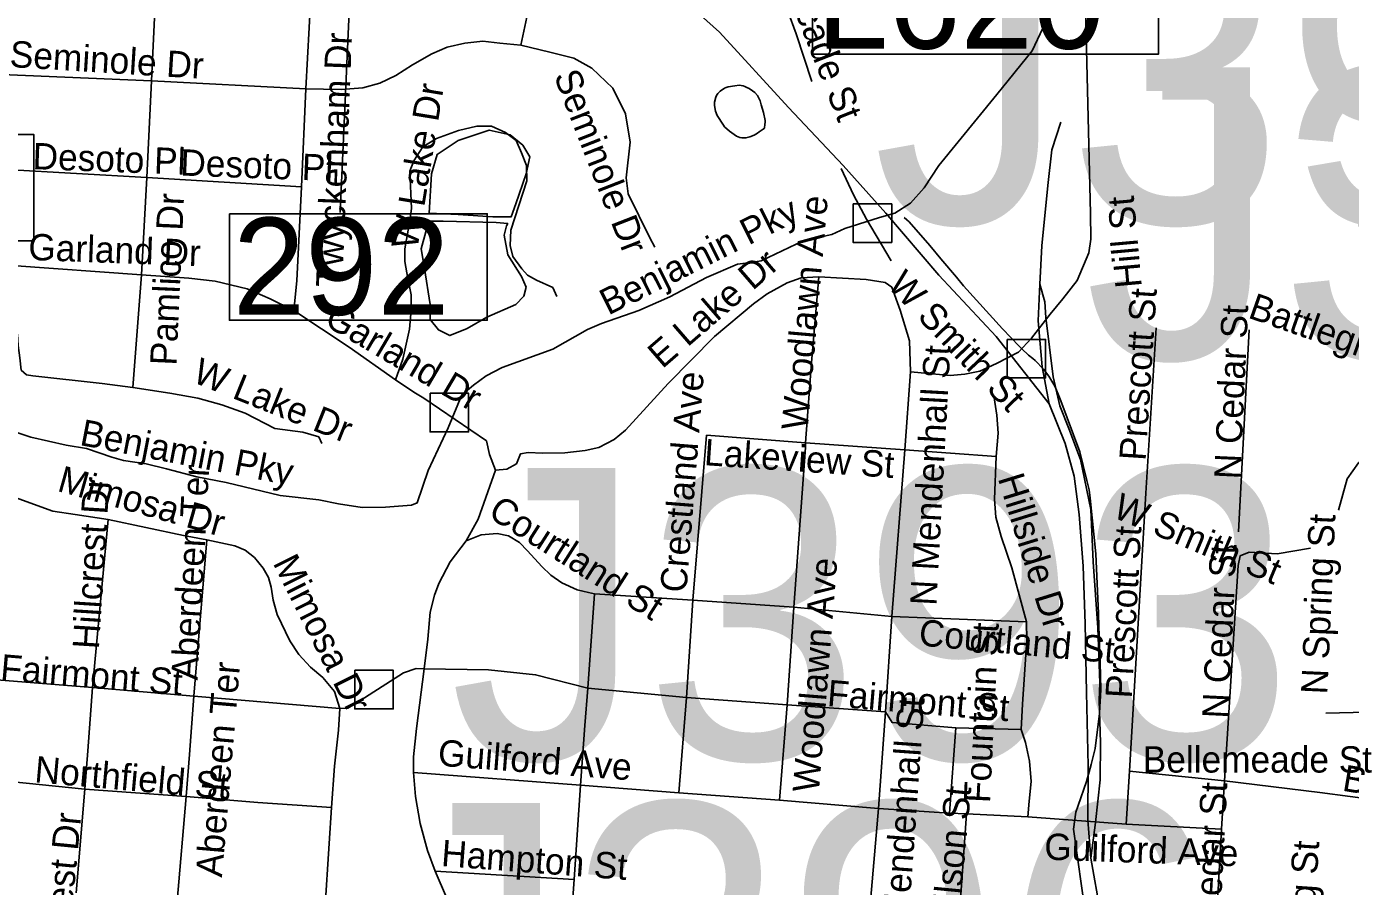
# Model space of a CAD drawing. Extents: x 1662474 to 1856135, y 779280 to 917889.
# Drawn here: x 1759792 to 1764562, y 847123 to 850224 of the extents above; entities that cross this region are included whole.
import ezdxf

# ---------------------------------------------------------------- set-up
doc = ezdxf.new("R2010")
doc.units = 0
for name, color, linetype in [('Exist Hydrographic Creek Single Shore', 7, 'Continuous'), ('Exist Hydrographic Misc Water Feature', 7, 'Continuous'), ('Exist Hydrographic Pond Under 1500 Sq Ft', 7, 'Continuous'), ('Exist Railroad Mainline', 7, 'Continuous'), ('Exist Railroad Siding', 7, 'Continuous'), ('Exist Road Non-System Structure Non-Sys Other Attributed CELL', 7, 'Continuous'), ('Exist Road Non-System Structure Non-Sys Other Number Label', 7, 'Continuous'), ('Exist Road Non-System Type 51', 7, 'Continuous'), ('Exist Road Non-System Type 51 Label', 7, 'Continuous'), ('Exist Road Secondary Structure Standard Bridge Number Label', 7, 'Continuous'), ('Prop Horizontal Alignment Station Label', 7, 'Continuous'), ('Scratch_Level_2', 7, 'Continuous')]:
    doc.layers.add(name, color=color, linetype=linetype)

msp = doc.modelspace()

# ---------------------------------------------------------------- linework, layer by layer
at = {"layer": 'Exist Hydrographic Creek Single Shore'}
for points in [[(1763463.4, 850237.6), (1763415.6, 850136.2), (1763288.5, 849978.2), (1763078.9, 849722.6), (1763026.1, 849641.8), (1762977.2, 849586.2), (1762920, 849551), (1762865.5, 849535.2), (1762740.5, 849494.6), (1762693.5, 849474.1), (1762589.9, 849451.2), (1762439, 849378.3), (1762401.9, 849372.2), (1762353.1, 849366.5), (1762241.6, 849319), (1762110.1, 849248.9), (1761998, 849199), (1761862.9, 849153.1), (1761813.5, 849131.3), (1761688.2, 849060.4), (1761506.1, 848993.5), (1761447.6, 848964.1), (1761401.8, 848929.8), (1761360.8, 848895.6), (1761310.9, 848776.4), (1761239.2, 848622.7), (1761199.1, 848505.9), (1761179.4, 848498), (1761085.8, 848490.4), (1761000.9, 848489.3), (1760916.1, 848501.9)], [(1760916.1, 848501.9), (1760844.8, 848517.4), (1760706.1, 848532.1), (1760511.1, 848579.1), (1760405.9, 848599.8), (1760295.6, 848628.7), (1760222.5, 848646.2), (1760141.4, 848659.1), (1760098.6, 848670.7), (1760007.8, 848701.4), (1759934.5, 848714), (1759807.8, 848742.9), (1759679.4, 848784.9)]]:
    msp.add_lwpolyline(points, dxfattribs=at)
at = {"layer": 'Exist Hydrographic Misc Water Feature'}
msp.add_line((1763564, 847329.1), (1763622.6, 846916.5), dxfattribs=at)
msp.add_lwpolyline([(1763564, 847329.1), (1763572.4, 847391.1), (1763580.8, 847415), (1763611.3, 847500.8), (1763628, 847562.6), (1763642.3, 847620.5), (1763657.3, 847746.5), (1763659.5, 847770.4), (1763661.8, 847808.4), (1763662.2, 847834.5), (1763660.8, 847930.5), (1763656, 848060.6), (1763654.4, 848106.6), (1763644.2, 848322.7), (1763623.6, 848522.9), (1763620, 848553), (1763612.2, 848587), (1763587.1, 848689.3), (1763518.7, 848873.9), (1763508.8, 848898), (1763496.9, 848926.1), (1763475.4, 848962.3), (1763455.5, 848988.5), (1763425.8, 849018.8), (1763417.8, 849026.8), (1763402, 849038.9), (1763378, 849061.1), (1763368.2, 849071.2), (1763308.7, 849133.7), (1763168, 849288.9), (1763142, 849319.1), (1763086.6, 849385.7), (1763047, 849433.9), (1762971.8, 849518.6), (1762963.8, 849526.7), (1762953.7, 849534.8)], dxfattribs=at)
at = {"layer": 'Exist Hydrographic Pond Under 1500 Sq Ft'}
for points in [[(1762425.3, 849975.2), (1762415.5, 849985.3), (1762407.5, 849991.4), (1762395.4, 849999.5), (1762387.6, 850003.5), (1762379.6, 850007.6), (1762373.6, 850009.6), (1762359.5, 850011.8), (1762343.5, 850009.9), (1762319.5, 850006.1), (1762309.5, 850002.1), (1762305.4, 850000.2), (1762299.4, 849996.3), (1762291.4, 849990.4), (1762283.2, 849982.4), (1762277.3, 849974.5), (1762275.2, 849968.5), (1762271.1, 849950.5), (1762270.9, 849938.5), (1762274.8, 849918.4), (1762280.8, 849902.4), (1762302.5, 849868.2), (1762306.4, 849862.2), (1762324.2, 849846), (1762350.1, 849827.9), (1762356, 849825.7), (1762362, 849823.7), (1762370.2, 849821.6), (1762384.1, 849821.5), (1762398.1, 849825.4), (1762414, 849831.3), (1762426.1, 849839.2), (1762432.1, 849843.1), (1762446.2, 849853), (1762450.3, 849857), (1762452.4, 849871), (1762452.6, 849877), (1762452.6, 849885), (1762446.9, 849913.1), (1762439.1, 849941.1), (1762435.2, 849955.1), (1762425.3, 849975.2)], [(1761471.5, 849537.8), (1761346.6, 849546.1), (1761242.6, 849550.3), (1761250.9, 849691.7), (1761271.7, 849762.5), (1761346.6, 849812.4), (1761459, 849849.8), (1761533.9, 849833.2), (1761579.7, 849795.7), (1761604.7, 849754.1), (1761592.2, 849691.7), (1761554.7, 849583.6), (1761538.1, 849537.8), (1761471.5, 849537.8)], [(1761484, 849517), (1761292.5, 849521.2), (1761246.7, 849521.2), (1761230.1, 849483.7), (1761213.4, 849421.3), (1761225.9, 849350.6), (1761246.7, 849221.6), (1761246.7, 849167.5), (1761275.9, 849130.1), (1761317.5, 849109.3), (1761379.9, 849134.3), (1761450.7, 849175.9), (1761554.7, 849221.6), (1761583.9, 849250.7), (1761592.2, 849284), (1761575.6, 849321.5), (1761525.6, 849400.5), (1761513.1, 849471.2), (1761521.5, 849504.5), (1761525.6, 849512.8), (1761484, 849517)]]:
    msp.add_lwpolyline(points, dxfattribs=at)
at = {"layer": 'Exist Railroad Mainline'}
for points in [[(1759766.6, 852847.4), (1760038.6, 852403.3), (1760081.2, 852354.3), (1760222.4, 852105.7), (1760345.3, 851973.7), (1760363.9, 851946), (1760381.9, 851921.5), (1760519.4, 851693.8), (1760605, 851593.2), (1760799.9, 851414.3), (1761030.6, 851216.9), (1761345.3, 850973.2), (1761640, 850743.3), (1761906.6, 850537.6), (1762117.3, 850358.4), (1762288.4, 850203.6), (1762536.9, 849932), (1762733.9, 849722.8), (1762888.5, 849550), (1763079.3, 849326.8), (1763285.8, 849105.6), (1763476.5, 848862.5)], [(1763443, 849294.8), (1763450.1, 849432.5), (1763471.2, 849650.3), (1763486, 849778.4), (1763518.6, 849878.2)], [(1763476.5, 848862.5), (1763451.3, 848996.6), (1763436.7, 849162.6), (1763443, 849294.8)], [(1763627, 847225.4), (1763615.6, 847361.6), (1763616.7, 847557.8), (1763610.6, 847821.8), (1763605.8, 848069.8), (1763599.2, 848277.7), (1763584.3, 848463.8), (1763567, 848602), (1763533.7, 848720.2), (1763476.5, 848862.5)], [(1763914.3, 845076.2), (1763910.9, 845180), (1763907.8, 845381.9), (1763890.5, 845647.4), (1763879.4, 845813.7), (1763832.2, 846104.6), (1763783.8, 846403), (1763725.8, 846697.3), (1763710.7, 846773), (1763661.6, 847027.5), (1763627, 847225.4)]]:
    msp.add_lwpolyline(points, dxfattribs=at)
at = {"layer": 'Exist Railroad Siding'}
msp.add_lwpolyline([(1763627, 847225.4), (1763643.7, 847353.4), (1763660.3, 847507.4), (1763661.4, 847641.6), (1763656.3, 847793.3), (1763658.5, 847857.3), (1763651.7, 848055.4), (1763635.3, 848293.3), (1763626.3, 848481.6), (1763589.3, 848661.9), (1763547.9, 848774), (1763514.5, 848856.1), (1763491, 848960.3), (1763464.2, 849174.5), (1763460.7, 849230.4), (1763443, 849294.8)], dxfattribs=at)
at = {"layer": 'Exist Road Non-System Structure Non-Sys Other Attributed CELL'}
for points in [[(1762770, 849584), (1762909, 849584), (1762909, 849444.9), (1762770, 849444.9)], [(1763324.7, 849095.3), (1763463.7, 849095.3), (1763463.7, 848956.3), (1763324.7, 848956.3)], [(1761245.7, 848901), (1761384.7, 848901), (1761384.7, 848762), (1761245.7, 848762)], [(1760974.4, 847902.1), (1761113.4, 847902.1), (1761113.4, 847763.1), (1760974.4, 847763.1)]]:
    msp.add_lwpolyline(points, close=True, dxfattribs=at)
at = {"layer": 'Exist Road Non-System Type 51'}
for p, q in [((1760241.6, 850027.1), (1760262.1, 850455.9)), ((1760798.5, 849998.5), (1760820.9, 850424.4)), ((1760241.6, 850027.1), (1759702.5, 850049.9)), ((1760225.6, 849679.6), (1760241.6, 850027.1)), ((1760798.5, 849998.5), (1760241.6, 850027.1)), ((1760782.2, 849645.8), (1760798.5, 849998.5)), ((1760225.6, 849679.6), (1759718.5, 849707.9)), ((1760206.4, 849327.9), (1760225.6, 849679.6)), ((1760782.2, 849645.8), (1760225.6, 849679.6)), ((1760206.4, 849327.9), (1759739.2, 849361.2)), ((1760175.4, 848921.4), (1760206.4, 849327.9)), ((1763824.5, 848541.2), (1763862.2, 849136.9)), ((1764158.9, 848400.9), (1764197.1, 849130.2)), ((1761187.5, 848905.1), (1761121.6, 848949.9)), ((1762957, 848696.9), (1762977.2, 848978.9)), ((1761223.5, 848883.8), (1761187.5, 848905.1)), ((1762957, 848696.9), (1762599.1, 848722.7)), ((1762910.1, 848096.2), (1762957, 848696.9)), ((1763285.9, 848672.5), (1762957, 848696.9)), ((1763766.1, 847538.7), (1763824.5, 848541.2)), ((1760030.1, 847840), (1760085.6, 848446.2)), ((1760394.1, 847808.8), (1760441.6, 848372.5)), ((1761814.8, 847837.6), (1761838.1, 848178)), ((1762193, 848155.4), (1761838.1, 848178)), ((1762169.6, 847804.5), (1762193, 848155.4)), ((1762556.5, 848129.8), (1762193, 848155.4)), ((1762532.1, 847777.2), (1762556.5, 848129.8)), ((1762910.1, 848096.2), (1762556.5, 848129.8)), ((1762886.4, 847752.4), (1762910.1, 848096.2)), ((1763394.6, 848076.4), (1762910.1, 848096.2)), ((1760030.1, 847840), (1759680.1, 847868.4)), ((1760394.1, 847808.8), (1760030.1, 847840)), ((1762169.6, 847804.5), (1761814.8, 847837.6)), ((1760920.9, 847764.4), (1760394.1, 847808.8)), ((1762142.1, 847459.9), (1762169.6, 847804.5)), ((1762532.1, 847777.2), (1762169.6, 847804.5)), ((1762504.5, 847433.9), (1762532.1, 847777.2)), ((1762886.4, 847752.4), (1762532.1, 847777.2)), ((1762861.5, 847403.5), (1762886.4, 847752.4)), ((1764818.9, 847755.5), (1764473.5, 847748.1)), ((1763117.9, 847387), (1763140, 847694.4)), ((1763375.6, 847688.9), (1763140, 847694.4)), ((1760002, 847473.1), (1759652.6, 847509)), ((1761788, 847487.5), (1761185.9, 847534.2)), ((1763753.9, 847347.1), (1763766.1, 847538.7)), ((1764107.9, 847504), (1763766.1, 847538.7)), ((1764096.9, 847329.2), (1764107.9, 847504)), ((1764451.2, 847461.2), (1764107.9, 847504)), ((1759970.1, 847099.4), (1760002, 847473.1)), ((1760366.8, 847447.4), (1760002, 847473.1)), ((1761765.1, 847147.4), (1761788, 847487.5)), ((1762142.1, 847459.9), (1761788, 847487.5)), ((1762504.5, 847433.9), (1762142.1, 847459.9)), ((1764803.4, 847415.9), (1764451.2, 847461.2)), ((1760334.2, 847070.2), (1760366.8, 847447.4)), ((1762861.5, 847403.5), (1762504.5, 847433.9)), ((1762812.6, 846846.9), (1762861.5, 847403.5)), ((1763117.9, 847387), (1762861.5, 847403.5)), ((1763179.1, 847384.1), (1763117.9, 847387)), ((1763399.5, 847373.4), (1763179.1, 847384.1)), ((1763753.9, 847347.1), (1763399.5, 847373.4)), ((1764096.9, 847329.2), (1763753.9, 847347.1)), ((1761765.1, 847147.4), (1761264.4, 847177.8)), ((1761751.5, 846958.7), (1761765.1, 847147.4))]:
    msp.add_line(p, q, dxfattribs=at)
for points in [[(1763479.6, 849185.9), (1763525.2, 849241.8), (1763577, 849307.9), (1763618.9, 849407.4), (1763626.1, 849456.8), (1763625.2, 849548.9), (1763613.4, 850043.6), (1763609, 850239.2), (1763607.1, 850318.2), (1763637.1, 850720.8)], [(1762621.4, 850025.2), (1762564.6, 850197.2), (1762535, 850278.8), (1762461.5, 850450.4), (1762383.6, 850661.7)], [(1761573.1, 850155.7), (1761598.2, 850274.4), (1761609.2, 850343.9), (1761607.4, 850387.7), (1761595.4, 850428.4), (1761562.9, 850470.1), (1761377, 850627.1)], [(1761573.1, 850155.7), (1761497.5, 850163.6), (1761435.5, 850170.1), (1761371.5, 850162.8), (1761307.4, 850149.1), (1761251.9, 850124.7), (1761182, 850085.6), (1761122.4, 850046.8), (1761065.1, 850018.9), (1761003, 850002.2), (1760925.9, 849996.6), (1760798.5, 849998.5)], [(1762055.8, 849427.6), (1762037.9, 849461.2), (1761959.6, 849619.8), (1761952.9, 849678.2), (1761966.2, 849805.9), (1761950.5, 849908.7), (1761903.8, 850000.9), (1761828.4, 850073.5), (1761764.4, 850109), (1761677, 850130.5), (1761573.1, 850155.7)], [(1761702.8, 849249.4), (1761687.8, 849281.9), (1761629.5, 849309), (1761597.2, 849326.9), (1761576.2, 849350.2), (1761544.4, 849393.8), (1761534.5, 849434.4), (1761536.4, 849489.2), (1761594.4, 849667.5), (1761593.2, 849722.1), (1761575.6, 849767.8), (1761555.8, 849812.4), (1761517.6, 849841.5), (1761467.2, 849864.1), (1761414.9, 849864.1), (1761348.6, 849848.4), (1761269.4, 849820.2), (1761220.1, 849790.1), (1761187.8, 849738.9), (1761173.4, 849701.9), (1761179.1, 849567.2), (1761173.4, 849522.9), (1761155.2, 849422.1), (1761154.4, 849376.4), (1761166.2, 849314.8), (1761177.5, 849256.2), (1761176.2, 849187.4), (1761172, 849131.6), (1761147.6, 849024.2), (1761121.6, 848949.9)], [(1762906.6, 849378), (1762818.1, 849528.4), (1762771.1, 849616.6), (1762727.6, 849710.9)], [(1760754.6, 849199.2), (1760765.8, 849306.4), (1760782.2, 849645.8)], [(1760754.6, 849199.2), (1760669.6, 849241.8), (1760586.8, 849278), (1760471.5, 849304.8), (1760376.5, 849315.5), (1760206.4, 849327.9)], [(1761481.1, 848623.9), (1761521.9, 848627.6), (1761557.4, 848646.8), (1761572.2, 848683.2), (1761598.8, 848686.9), (1761651.2, 848684.9), (1761730.9, 848685.7), (1761804.6, 848695.1), (1761853.9, 848706.1), (1761908.8, 848733.9), (1761950.2, 848767.8), (1762103.5, 848936.5), (1762270.1, 849105.6), (1762411.1, 849223.2), (1762460.1, 849259.7), (1762531.9, 849298.8), (1762583.2, 849317.1), (1762646, 849321.4)], [(1762556.5, 848129.8), (1762598, 848705.1), (1762599.1, 848722.7), (1762620.6, 849011.9), (1762646, 849321.4)], [(1762977.2, 848978.9), (1762972.8, 849090.1), (1762940.2, 849200.6), (1762909, 849283.5), (1762886.1, 849300.1), (1762817.1, 849311.6), (1762646, 849321.4)], [(1761121.6, 848949.9), (1760953.9, 849067.5), (1760754.6, 849199.2)], [(1763286.9, 849008.2), (1763365.6, 849048.9), (1763413.4, 849099.8), (1763479.6, 849185.9)], [(1760175.4, 848921.4), (1760064.4, 848936.2), (1759815.1, 848964.1), (1759791.8, 848967.8), (1759772.1, 848984.6), (1759767.1, 849028.4), (1759762.1, 849072.8), (1759759.1, 849114)], [(1762977.2, 848978.9), (1763119.2, 848965.7), (1763173, 848970.2), (1763226.6, 848981.2), (1763286.9, 849008.2)], [(1760856.2, 848720.5), (1760844.8, 848743.7), (1760787, 848760.7), (1760686.1, 848773.6), (1760579.4, 848829.2), (1760496.1, 848859.4), (1760408.5, 848883), (1760308, 848901.9), (1760175.4, 848921.4)], [(1763285.9, 848672.5), (1763292.4, 848756.8), (1763288.2, 848821.6), (1763277.8, 848884.9)], [(1761481.1, 848623.9), (1761459.9, 848680.4), (1761448.9, 848729.4), (1761223.5, 848883.8)], [(1764868.2, 848842.1), (1764810.2, 848797.7), (1764660.6, 848696.9), (1764591.1, 848649.7), (1764549.6, 848593), (1764518.6, 848479.4)], [(1762193, 848155.4), (1762242.1, 848749.7), (1762599.1, 848722.7)], [(1763394.6, 848076.4), (1763342.1, 848272), (1763303.8, 848384.6), (1763284.9, 848454.2), (1763279.4, 848519.2), (1763285.9, 848672.5)], [(1761376.2, 848369.4), (1761418.8, 848447.6), (1761481.1, 848623.9)], [(1759680.1, 847868.4), (1759693.4, 848001.2), (1759715.4, 848293), (1759737.6, 848529.5), (1759887, 848476.2), (1759967.6, 848464.1), (1760085.6, 848446.2)], [(1760441.6, 848372.5), (1760357.4, 848388.2), (1760085.6, 848446.2)], [(1760920.9, 847764.4), (1760901.9, 847825.9), (1760859.9, 847875.7), (1760814.6, 847912.9), (1760772.9, 847958.9), (1760740.2, 848008.2), (1760694.4, 848103.8), (1760680.1, 848154.7), (1760673.6, 848201.9), (1760663.4, 848236.9), (1760645, 848270.9), (1760613.8, 848308.5), (1760579.9, 848334.8), (1760541.9, 848351.5), (1760441.6, 848372.5)], [(1761224.5, 847907.9), (1761237.4, 848014), (1761246.4, 848111.9), (1761261.2, 848172.5), (1761277.2, 848214.8), (1761317.9, 848293.5), (1761376.2, 848369.4)], [(1761838.1, 848178), (1761816.9, 848182.8), (1761775.6, 848192.5), (1761720.9, 848217.4), (1761680.4, 848244.9), (1761649.1, 848276.4), (1761596.4, 848333.4), (1761568.6, 848362.9), (1761528.1, 848386.9), (1761487, 848395.1), (1761429.8, 848390.9), (1761376.2, 848369.4)], [(1764107.9, 847504), (1764157.5, 848279.9), (1764164.4, 848314.5), (1764197.4, 848327.9), (1764297.9, 848322.4), (1764417.9, 848342.9)], [(1763375.6, 847688.9), (1763380.1, 847780.4), (1763396.1, 848012.2), (1763394.6, 848076.4)], [(1761224.5, 847907.9), (1761195.4, 847909.2), (1761150, 847893.5), (1760979.1, 847783.2), (1760950, 847766), (1760920.9, 847764.4)], [(1761185.9, 847534.2), (1761185.9, 847590.7), (1761197.2, 847692.5), (1761224.5, 847907.9)], [(1761814.8, 847837.6), (1761626.1, 847886.4), (1761456.5, 847903.8), (1761224.5, 847907.9)], [(1760002, 847473.1), (1760013, 847611.9), (1760030.1, 847840)], [(1761788, 847487.5), (1761803.5, 847702.7), (1761814.8, 847837.6)], [(1760366.8, 847447.4), (1760379.4, 847598), (1760394.1, 847808.8)], [(1760890.1, 847408), (1760901.9, 847557), (1760916.1, 847686.2), (1760920.9, 847764.4)], [(1763140, 847694.4), (1762911.1, 847713.8), (1762886.4, 847752.4)], [(1763399.5, 847373.4), (1763404.8, 847430.5), (1763411.6, 847501.4), (1763405.9, 847574.1), (1763390.6, 847641.9), (1763375.6, 847688.9)], [(1761264.4, 847177.8), (1761236.1, 847252.1), (1761209.9, 847349.4), (1761193.2, 847447.6), (1761185.9, 847534.2)], [(1760890.1, 847408), (1760625.6, 847425.6), (1760366.8, 847447.4)], [(1760866.8, 847035), (1760882.2, 847277.5), (1760890.1, 847408)], [(1763140.5, 846816.1), (1763148.4, 846907.2), (1763152.9, 847034.5), (1763158.1, 847092.5), (1763179.1, 847384.1)], [(1764062.5, 846733.7), (1764068, 846859.4), (1764080.1, 847023.8), (1764096.9, 847329.2)], [(1761345, 846991.4), (1761305.1, 847082.8), (1761264.4, 847177.8)]]:
    msp.add_lwpolyline(points, dxfattribs=at)
at = {"layer": 'Exist Road Secondary Structure Standard Bridge Number Label'}
msp.add_lwpolyline([(1758889.1, 849834.3), (1759818.1, 849834.3), (1759818.1, 849450.2), (1758889.1, 849450.2)], close=True, dxfattribs=at)
at = {"layer": 'Prop Horizontal Alignment Station Label'}
msp.add_lwpolyline([(1762624.1, 850520.5), (1763871, 850520.5), (1763871, 850123.8), (1762624.1, 850123.8)], close=True, dxfattribs=at)
at = {"layer": 'Scratch_Level_2'}
msp.add_line((1761022.6, 851813), (1760922.2, 849552.7), dxfattribs=at)
msp.add_lwpolyline([(1760522.6, 849548.3), (1761451.6, 849548.3), (1761451.6, 849164.2), (1760522.6, 849164.2)], close=True, dxfattribs=at)

# ---------------------------------------------------------------- texts
at = {"layer": 'Exist Road Non-System Structure Non-Sys Other Number Label'}
for s, p in [('J397', (1762839.5, 849514.4)), ('J391', (1763602.5, 849025.8)), ('J393', (1761315.2, 847581.5)), ('J396', (1761043.9, 846374.3))]:
    msp.add_text(s, height=1049.86, dxfattribs=at).set_placement(p)
at = {"layer": 'Exist Road Non-System Type 51 Label'}
for s, rotation, p in [('Grecade St', 291.449, (1762482.5, 850472)), ('Twyckenham Dr', 87.7988, (1760929.6, 849282.2)), ('Seminole Dr', 356.4517, (1759729.5, 850077.8)), ('Seminole Dr', 291.3157, (1761690.7, 850046.2)), ('W Lake Dr', 80.7605, (1761199.8, 849417.3)), ('Desoto Pl', 357.906, (1759812.4, 849709.3)), ('Desoto Pl', 357.8861, (1760344.7, 849686.3)), ('Pamlico Dr', 87.4186, (1760331.8, 848999.7)), ('Woodlawn Ave', 85.0331, (1762606.2, 848765.6)), ('Hill St', 95.1334, (1763810.5, 849284.9)), ('Benjamin Pky', 26.5793, (1761888.2, 849180.7)), ('Garland Dr', 357.915, (1759797.1, 849381.8)), ('E Lake Dr', 40.9166, (1762082.5, 848987.1)), ('W Smith St', 313.7867, (1762890.3, 849286.9)), ('Prescott St', 86.2353, (1763823.7, 848656.1)), ('Battleground Ave', 340.6308, (1764189.1, 849174.6)), ('Garland Dr', 329.4547, (1760860, 849149.4)), ('N Cedar St', 87.414, (1764165.4, 848589.5)), ('W Lake Dr', 338.1545, (1760384.9, 848943.1)), ('N Mendenhall St', 86.8797, (1763069.9, 848133.7)), ('Crestland Ave', 85.4287, (1762169.2, 848180.1)), ('Benjamin Pky', 349.0859, (1759980.2, 848714.9)), ('Lakeview St', 356.1192, (1762231.5, 848642)), ('Mimosa Dr', 344.3485, (1759898.8, 848549.7)), ('Hillcrest Dr', 86.3548, (1760052.4, 847976.5)), ('Aberdeen Ter', 86.8559, (1760407.8, 847864.9)), ('Hillside Dr', 287.1578, (1763290.8, 848595)), ('Courtland St', 327.5403, (1761450, 848457.9)), ('W Smith St', 337.2372, (1763700.7, 848456)), ('N Spring St', 87.4053, (1764478.5, 847814.1)), ('Prescott St', 86.7576, (1763773.7, 847799.4)), ('Mimosa Dr', 296.6712, (1760677.7, 848289.3)), ('N Cedar St', 87.3025, (1764122.3, 847726.6)), ('Woodlawn Ave', 85.4738, (1762646.7, 847459.6)), ('Courtland St', 354.7231, (1763004.3, 847992.1)), ('Fountain St', 87.2089, (1763263.2, 847422.2)), ('Fairmont St', 355.2113, (1759695.1, 847865.9)), ('Aberdeen Ter', 85.1385, (1760495.9, 847154)), ('Fairmont St', 355.2113, (1762674.3, 847773.4)), ('N Mendenhall St', 85.9167, (1762960.8, 846865)), ('Guilford Ave', 355.632, (1761271.8, 847558.5)), ('Northfield St', 354.9168, (1759818.3, 847498.7)), ('Bellemeade St', 350.5323, (1764529.2, 847468.5)), ('Wilson St', 84.5506, (1763145.2, 846945.1)), ('N Cedar St', 87.0394, (1764086, 846868.1)), ('Hillcrest Dr', 84.4312, (1759929.5, 846765.7)), ('Guilford Ave', 357.9893, (1763457.7, 847219.7)), ('Hampton St', 355.6889, (1761283.9, 847196.7)), ('N Spring St', 86.2, (1764406.9, 846635.9))]:
    msp.add_text(s, height=95, rotation=rotation, dxfattribs=at).set_placement(p)
msp.add_text('Bellemeade St', height=95, dxfattribs=at).set_placement((1763813.6, 847533.3))
at = {"layer": 'Prop Horizontal Alignment Station Label'}
msp.add_text('L620', height=350, dxfattribs=at).set_placement((1762636.7, 850143.6))
at = {"layer": 'Scratch_Level_2'}
msp.add_text('292', height=350, dxfattribs=at).set_placement((1760535.2, 849183.9))

doc.saveas('drawing.dxf')
